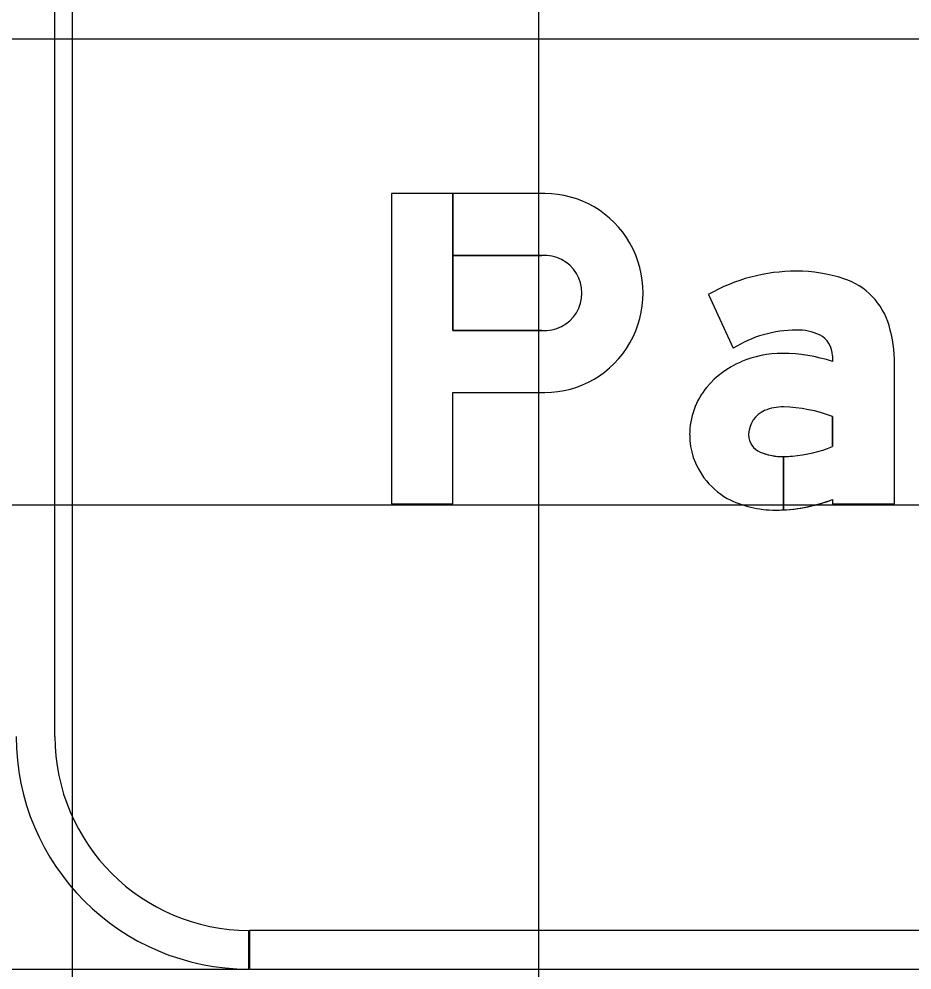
# Model space of a CAD drawing. Extents: x 1797809 to 2198143, y 249608 to 1237864.
# Drawn here: x 2195600.476 to 2195604.307, y 1237302.11 to 1237306.192 of the extents above; entities that cross this region are included whole.
import ezdxf

# ---------------------------------------------------------------- set-up
doc = ezdxf.new("R2010")
doc.units = 0
for name, color, linetype in [('GSBWFILL', 7, 'Continuous'), ('GSCOLORFILL', 7, 'Continuous'), ('GSDIMS', 7, 'Continuous'), ('GSOUTLINE', 7, 'Continuous'), ('GSSHT', 7, 'Continuous')]:
    doc.layers.add(name, color=color, linetype=linetype)

msp = doc.modelspace()

# ---------------------------------------------------------------- linework, layer by layer
at = {"layer": 'GSBWFILL'}
for points in [[(2195602.0749, 1237305.4426), (2195602.0749, 1237304.1106), (2195602.3375, 1237304.1106), (2195602.3375, 1237304.589), (2195602.7328, 1237304.589)], [(2195602.7191, 1237304.8554), (2195602.3375, 1237304.8554), (2195602.3375, 1237305.4426), (2195602.0749, 1237305.4426)], [(2195602.7328, 1237305.4426), (2195602.3376, 1237305.4426), (2195602.3376, 1237305.1762), (2195602.7191, 1237305.1762)], [(2195603.4338, 1237305.0095), (2195603.5407, 1237304.7787)], [(2195603.9663, 1237304.7462), (2195603.9663, 1237304.7217)], [(2195603.9663, 1237304.1292), (2195603.9663, 1237304.1106), (2195604.2327, 1237304.1106), (2195604.2327, 1237304.7116)], [(2195603.9663, 1237304.4859), (2195603.9663, 1237304.3565)], [(2195603.7566, 1237304.0848), (2195603.7566, 1237304.3134)], [(2195603.7567, 1237304.3134), (2195603.7567, 1237304.0848)]]:
    msp.add_lwpolyline(points, dxfattribs=at)
for centre, major_axis, ratio, start_param, end_param in [((2195602.7331, 1237305.0158), (0, 0.4268), 0.985874, 3.140988, 6.28379), ((2195602.7326, 1237305.0158), (0, 0.161), 0.985874, 3.056611, 6.368167), ((2195603.8116, 1237304.3461), (0, 0.7635), 0.999996, 0, 0.517719), ((2195603.8116, 1237304.4576), (0, 0.652), 0.999996, 5.96613, 6.283185), ((2195603.9215, 1237304.7923), (0, 0.2997), 0.999996, 4.997165, 5.96613), ((2195603.8116, 1237304.3461), (0, 0.5104), 0.999996, 0, 0.559495), ((2195603.8212, 1237304.6549), (0, 0.2018), 0.999996, 5.822746, 6.330435), ((2195603.6457, 1237304.7116), (0, 0.587), 0.999996, 4.712389, 4.997165), ((2195603.8664, 1237304.7462), (0, 0.0999), 0.999996, 4.712389, 5.822746), ((2195603.7527, 1237304.2998), (0, 0.4568), 0.999996, 0, 0.404512), ((2195603.7527, 1237304.084), (0, 0.6725), 0.999996, 5.959871, 6.283185), ((2195603.7214, 1237304.3677), (0, 0.382), 0.999996, 0.399285, 0.87593), ((2195603.6744, 1237304.4069), (0, 0.3208), 0.999996, 0.87593, 1.570796), ((2195603.7199, 1237304.4072), (0, 0.1132), 0.999996, 0.408547, 1.530785), ((2195603.7515, 1237304.3343), (0, 0.1926), 0.999996, 6.259455, 6.691732), ((2195603.7375, 1237303.8723), (0, 0.6549), 0.999996, 5.926185, 6.254823), ((2195603.6603, 1237304.4069), (0, 0.3066), 0.999996, 1.570796, 2.21394), ((2195603.7273, 1237304.4069), (0, 0.1206), 0.999996, 1.530785, 1.570796), ((2195603.6866, 1237304.4069), (0, 0.0799), 0.999996, 1.570796, 2.757027), ((2195603.741, 1237304.9294), (0, 0.6157), 0.999996, 3.228562, 3.516221), ((2195603.7566, 1237304.5798), (0, 0.2664), 0.999996, 2.757027, 3.141593), ((2195603.7566, 1237304.5798), (0, 0.2664), 0.999996, 3.141843, 3.28451), ((2195603.6875, 1237304.4273), (0, 0.3406), 0.999996, 2.21394, 2.611125), ((2195603.7224, 1237304.5423), (0, 0.4583), 0.999996, 2.672443, 3.141593), ((2195603.7224, 1237304.7639), (0, 0.6799), 0.999996, 3.192057, 3.508644), ((2195603.7224, 1237304.7639), (0, 0.6799), 0.999996, 3.141593, 3.191959)]:
    msp.add_ellipse(centre, major_axis=major_axis, ratio=ratio, start_param=start_param, end_param=end_param, dxfattribs=at)
at = {"layer": 'GSCOLORFILL'}
for p, q in [((2195600.6305, 1237303.1126), (2195600.6305, 1237309.115)), ((2195601.463, 1237302.1136), (2195601.463, 1237302.2801)), ((2195614.45, 1237302.2801), (2195601.4647, 1237302.2801)), ((2195601.4647, 1237302.2801), (2195601.4647, 1237302.1136)), ((2195601.4647, 1237302.1136), (2195614.45, 1237302.1136))]:
    msp.add_line(p, q, dxfattribs=at)
for points in [[(2195602.0749, 1237305.4426), (2195602.0749, 1237304.1106), (2195602.3375, 1237304.1106), (2195602.3375, 1237304.589), (2195602.7328, 1237304.589)], [(2195602.7191, 1237304.8554), (2195602.3375, 1237304.8554), (2195602.3375, 1237305.4426), (2195602.0749, 1237305.4426)], [(2195602.7328, 1237305.4426), (2195602.3376, 1237305.4426), (2195602.3376, 1237305.1762), (2195602.7191, 1237305.1762)], [(2195603.4338, 1237305.0095), (2195603.5407, 1237304.7787)], [(2195603.9663, 1237304.7462), (2195603.9663, 1237304.7217)], [(2195603.9663, 1237304.1292), (2195603.9663, 1237304.1106), (2195604.2327, 1237304.1106), (2195604.2327, 1237304.7116)], [(2195603.9663, 1237304.4859), (2195603.9663, 1237304.3565)], [(2195603.7566, 1237304.0848), (2195603.7566, 1237304.3134)], [(2195603.7567, 1237304.3134), (2195603.7567, 1237304.0848)]]:
    msp.add_lwpolyline(points, dxfattribs=at)
for radius in [0.999, 0.8325]:
    msp.add_arc((2195601.463, 1237303.1126), radius, 180, 270, dxfattribs=at)
for centre, major_axis, ratio, start_param, end_param in [((2195602.7331, 1237305.0158), (0, 0.4268), 0.985874, 3.140988, 6.28379), ((2195602.7326, 1237305.0158), (0, 0.161), 0.985874, 3.056611, 6.368167), ((2195603.8116, 1237304.3461), (0, 0.7635), 0.999996, 0, 0.517719), ((2195603.8116, 1237304.4576), (0, 0.652), 0.999996, 5.96613, 6.283185), ((2195603.9215, 1237304.7923), (0, 0.2997), 0.999996, 4.997165, 5.96613), ((2195603.8116, 1237304.3461), (0, 0.5104), 0.999996, 0, 0.559495), ((2195603.8212, 1237304.6549), (0, 0.2018), 0.999996, 5.822746, 6.330435), ((2195603.6457, 1237304.7116), (0, 0.587), 0.999996, 4.712389, 4.997165), ((2195603.8664, 1237304.7462), (0, 0.0999), 0.999996, 4.712389, 5.822746), ((2195603.7527, 1237304.2998), (0, 0.4568), 0.999996, 0, 0.404512), ((2195603.7527, 1237304.084), (0, 0.6725), 0.999996, 5.959871, 6.283185), ((2195603.7214, 1237304.3677), (0, 0.382), 0.999996, 0.399285, 0.87593), ((2195603.6744, 1237304.4069), (0, 0.3208), 0.999996, 0.87593, 1.570796), ((2195603.7199, 1237304.4072), (0, 0.1132), 0.999996, 0.408547, 1.530785), ((2195603.7515, 1237304.3343), (0, 0.1926), 0.999996, 6.259455, 6.691732), ((2195603.7375, 1237303.8723), (0, 0.6549), 0.999996, 5.926185, 6.254823), ((2195603.6603, 1237304.4069), (0, 0.3066), 0.999996, 1.570796, 2.21394), ((2195603.7273, 1237304.4069), (0, 0.1206), 0.999996, 1.530785, 1.570796), ((2195603.6866, 1237304.4069), (0, 0.0799), 0.999996, 1.570796, 2.757027), ((2195603.741, 1237304.9294), (0, 0.6157), 0.999996, 3.228562, 3.516221), ((2195603.7566, 1237304.5798), (0, 0.2664), 0.999996, 2.757027, 3.141593), ((2195603.7566, 1237304.5798), (0, 0.2664), 0.999996, 3.141843, 3.28451), ((2195603.6875, 1237304.4273), (0, 0.3406), 0.999996, 2.21394, 2.611125), ((2195603.7224, 1237304.5423), (0, 0.4583), 0.999996, 2.672443, 3.141593), ((2195603.7224, 1237304.7639), (0, 0.6799), 0.999996, 3.192057, 3.508644), ((2195603.7224, 1237304.7639), (0, 0.6799), 0.999996, 3.141593, 3.191959)]:
    msp.add_ellipse(centre, major_axis=major_axis, ratio=ratio, start_param=start_param, end_param=end_param, dxfattribs=at)
at = {"layer": 'GSDIMS'}
msp.add_line((2195595.6018, 1237302.1136), (2195601.463, 1237302.1136), dxfattribs=at)
at = {"layer": 'GSOUTLINE'}
for p, q in [((2195602.3375, 1237304.8554), (2195602.7191, 1237304.8554)), ((2195602.3375, 1237304.589), (2195602.7328, 1237304.589))]:
    msp.add_line(p, q, dxfattribs=at)
for points in [[(2195602.7328, 1237305.4426), (2195602.0749, 1237305.4426), (2195602.0749, 1237304.1106), (2195602.3375, 1237304.1106), (2195602.3375, 1237304.589)], [(2195602.7191, 1237305.1762), (2195602.3375, 1237305.1762), (2195602.3375, 1237304.8554)], [(2195603.4338, 1237305.0095), (2195603.5407, 1237304.7787)], [(2195603.9663, 1237304.7462), (2195603.9663, 1237304.7217)], [(2195603.9663, 1237304.1292), (2195603.9663, 1237304.1106), (2195604.2327, 1237304.1106), (2195604.2327, 1237304.7116)], [(2195603.9663, 1237304.3565), (2195603.9663, 1237304.4859)]]:
    msp.add_lwpolyline(points, dxfattribs=at)
for centre, major_axis, ratio, start_param, end_param in [((2195602.7331, 1237305.0158), (0, 0.4268), 0.985874, 3.140988, 6.28379), ((2195602.7326, 1237305.0158), (0, 0.161), 0.985874, 3.056611, 6.368167), ((2195603.8116, 1237304.3461), (0, 0.7635), 0.999996, 6.283185, 6.800904), ((2195603.8116, 1237304.4576), (0, 0.652), 0.999996, 5.96613, 6.283185), ((2195603.9215, 1237304.7923), (0, 0.2997), 0.999996, 4.997165, 5.96613), ((2195603.8116, 1237304.3461), (0, 0.5104), 0.999996, 0, 0.559495), ((2195603.8212, 1237304.6549), (0, 0.2018), 0.999996, 5.822746, 6.330435), ((2195603.6457, 1237304.7116), (0, 0.587), 0.999996, 4.712389, 4.997165), ((2195603.8664, 1237304.7462), (0, 0.0999), 0.999996, 4.712389, 5.822746), ((2195603.7527, 1237304.2998), (0, 0.4568), 0.999996, 0, 0.404512), ((2195603.7527, 1237304.084), (0, 0.6725), 0.999996, 5.959871, 6.283185), ((2195603.7214, 1237304.3677), (0, 0.382), 0.999996, 0.399285, 0.87593), ((2195603.6744, 1237304.4069), (0, 0.3208), 0.999996, 0.87593, 1.570796), ((2195603.7199, 1237304.4072), (0, 0.1132), 0.999996, 0.408547, 1.530785), ((2195603.7515, 1237304.3343), (0, 0.1926), 0.999996, 6.25958, 6.691732), ((2195603.7558, 1237304.5169), (0, 0.00999), 0.999996, 6.254787, 6.25958), ((2195603.7375, 1237303.8723), (0, 0.6549), 0.999996, 5.926185, 6.254787), ((2195603.6603, 1237304.4069), (0, 0.3066), 0.999996, 1.570796, 2.21394), ((2195603.7273, 1237304.4069), (0, 0.1206), 0.999996, 1.530785, 1.570796), ((2195603.6866, 1237304.4069), (0, 0.0799), 0.999996, 1.570796, 2.757027), ((2195603.741, 1237304.9294), (0, 0.6157), 0.999996, 3.228562, 3.516221), ((2195603.7566, 1237304.5798), (0, 0.2664), 0.999996, 2.757027, 3.28451), ((2195603.6875, 1237304.4273), (0, 0.3406), 0.999996, 2.21394, 2.611125), ((2195603.7224, 1237304.5423), (0, 0.4583), 0.999996, 2.672443, 3.141593), ((2195603.7224, 1237304.7639), (0, 0.6799), 0.999996, 3.141593, 3.508644)]:
    msp.add_ellipse(centre, major_axis=major_axis, ratio=ratio, start_param=start_param, end_param=end_param, dxfattribs=at)
at = {"layer": 'GSSHT'}
for p, q in [((2195600.7065, 1237258.1062), (2195600.7065, 1237318.1062)), ((2195602.7065, 1237258.1062), (2195602.7065, 1237318.1062)), ((2195584.7065, 1237306.1062), (2195714.7065, 1237306.1062)), ((2195584.7065, 1237304.1062), (2195714.7065, 1237304.1062))]:
    msp.add_line(p, q, dxfattribs=at)

doc.saveas('drawing.dxf')
